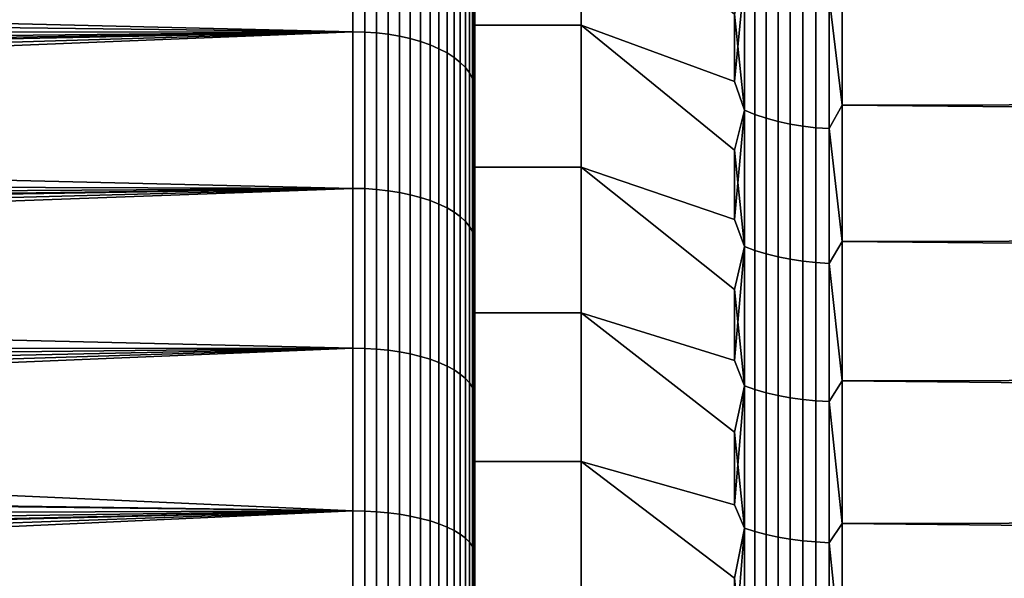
# Model space of a CAD drawing. Header units: metres. Extents: x -32 to 117, y -314 to 32.
# Tile 286 of 380: x 52.51 to 58.98, y 9.74 to 13.41. Entities that reach past the tile are written whole.
import ezdxf

# ---------------------------------------------------------------- set-up
doc = ezdxf.new("R2010")
doc.units = ezdxf.units.M
doc.layers.add('solid_24_501_064_XXX', color=7, linetype='CONTINUOUS')

msp = doc.modelspace()

# ---------------------------------------------------------------- linework, layer by layer
at = {"layer": 'solid_24_501_064_XXX'}
for points in [[(55.5, 14.279572, 30.873165), (55.5, 13.369637, 30.285915), (55.5, 16.452827, 30.340303), (55.5, 16.903345, 30.690018)], [(55.5, 14.279572, 73.126831), (55.5, 16.452881, 73.659653), (55.5, 15.995249, 73.999802), (55.5, 13.369637, 73.714081)], [(55.5, 13.369637, 30.285915), (55.5, 15.995195, 30.000162), (55.5, 16.452827, 30.340303)], [(55.5, 13.369637, 73.714081), (55.5, 15.995249, 73.999802), (55.5, 15.531077, 74.329926), (55.5, 12.436442, 74.261726)], [(55.5, 13.369637, 30.285915), (55.5, 12.436442, 29.738276), (55.5, 15.531022, 29.670036), (55.5, 15.995195, 30.000162)], [(55.5, 12.436442, 74.261726), (55.5, 15.531077, 74.329926), (55.5, 15.059878, 74.65036)], [(55.5, 12.436442, 29.738276), (55.5, 11.480012, 29.23033), (55.5, 15.059822, 29.349604), (55.5, 15.531022, 29.670036)], [(55.5, 12.436442, 74.261726), (55.5, 15.059878, 74.65036), (55.5, 14.58169, 74.961105), (55.5, 11.480012, 74.769669)], [(55.5, 11.480012, 29.23033), (55.5, 14.581632, 29.038858), (55.5, 15.059822, 29.349604)], [(55.5, 11.480012, 74.769669), (55.5, 14.58169, 74.961105), (55.5, 14.097144, 75.261757), (55.5, 10.503698, 75.236221)], [(55.5, 11.480012, 29.23033), (55.5, 10.503698, 28.763779), (55.5, 14.097085, 28.738205), (55.5, 14.581632, 29.038858)], [(30.810802, 13.311581, 76.633347), (54.700001, 13.326529, 76.625267), (54.700001, 14.332783, 76.053513), (30.65037, 13.543479, 76.506615)], [(32.840561, 13.851114, 27.665937), (32.649765, 14.11317, 27.81698), (54.700001, 14.332783, 27.946489), (54.700001, 13.326529, 27.374735)], [(54.777321, 13.324744, 76.621971), (54.777321, 14.330864, 76.050293), (54.700001, 14.332783, 76.053513), (54.700001, 13.326529, 76.625267)], [(54.777321, 14.330864, 27.949707), (54.777321, 13.324744, 27.378029), (54.700001, 13.326529, 27.374735), (54.700001, 14.332783, 27.946489)], [(54.777321, 14.330864, 76.050293), (54.777321, 13.324744, 76.621971), (54.855072, 13.319305, 76.611923), (54.855072, 14.325014, 76.040474)], [(54.777321, 13.324744, 27.378029), (54.777321, 14.330864, 27.949707), (54.855072, 14.325014, 27.959524), (54.855072, 13.319305, 27.388079)], [(54.855072, 14.325014, 76.040474), (54.855072, 13.319305, 76.611923), (54.931324, 13.310262, 76.595207), (54.931324, 14.315288, 76.024155)], [(54.855072, 13.319305, 27.388079), (54.855072, 14.325014, 27.959524), (54.931324, 14.315288, 27.975847), (54.931324, 13.310262, 27.404791)], [(54.931324, 14.315288, 76.024155), (54.931324, 13.310262, 76.595207), (55.005348, 13.297701, 76.571999), (55.005348, 14.301779, 76.00148)], [(54.931324, 13.310262, 27.404791), (54.931324, 14.315288, 27.975847), (55.005348, 14.301779, 27.998518), (55.005348, 13.297701, 27.428001)], [(55.005348, 14.301779, 76.00148), (55.005348, 13.297701, 76.571999), (55.076424, 13.281744, 76.542511), (55.076424, 14.284616, 75.972679)], [(55.005348, 13.297701, 27.428001), (55.005348, 14.301779, 27.998518), (55.076424, 14.284616, 28.027321), (55.076424, 13.281744, 27.457487)], [(55.076424, 14.284616, 75.972679), (55.076424, 13.281744, 76.542511), (55.143867, 13.262545, 76.507034), (55.143867, 14.263968, 75.938026)], [(55.076424, 13.281744, 27.457487), (55.076424, 14.284616, 28.027321), (55.143867, 14.263968, 28.061974), (55.143867, 13.262545, 27.492964)], [(55.143867, 14.263968, 75.938026), (55.143867, 13.262545, 76.507034), (55.207027, 13.240289, 76.465912), (55.207027, 14.240031, 75.897858)], [(55.143867, 13.262545, 27.492964), (55.143867, 14.263968, 28.061974), (55.207027, 14.240031, 28.102144), (55.207027, 13.240289, 27.53409)], [(55.207027, 14.240031, 75.897858), (55.207027, 13.240289, 76.465912), (55.265297, 13.215191, 76.419533), (55.265297, 14.213038, 75.852554)], [(55.207027, 13.240289, 27.53409), (55.207027, 14.240031, 28.102144), (55.265297, 14.213038, 28.147444), (55.265297, 13.215191, 27.580467)], [(56.200001, 13.369707, 30.285927), (55.5, 13.369637, 30.285915), (55.5, 14.279572, 30.873165), (56.200001, 14.279262, 30.87294)], [(56.200001, 13.369707, 73.714073), (56.200001, 14.279262, 73.12706), (55.5, 14.279572, 73.126831), (55.5, 13.369637, 73.714081)], [(57.207108, 13.44273, 31.525751), (57.207108, 12.999092, 31.241257), (56.200001, 13.369707, 30.285927), (56.200001, 14.279262, 30.87294)], [(57.207108, 12.999091, 72.758743), (57.207108, 13.44273, 72.474251), (56.200001, 14.279262, 73.12706), (56.200001, 13.369707, 73.714073)], [(55.265297, 14.213038, 75.852554), (55.265297, 13.215191, 76.419533), (55.318108, 13.187492, 76.368355), (55.318108, 14.183249, 75.802567)], [(55.265297, 13.215191, 27.580467), (55.265297, 14.213038, 28.147444), (55.318108, 14.183249, 28.197437), (55.318108, 13.187492, 27.631647)], [(55.318108, 14.183249, 75.802567), (55.318108, 13.187492, 76.368355), (55.364956, 13.157462, 76.312859), (55.364956, 14.150951, 75.74836)], [(55.318108, 13.187492, 27.631647), (55.318108, 14.183249, 28.197437), (55.364956, 14.150951, 28.25164), (55.364956, 13.157462, 27.68714)], [(55.364956, 14.150951, 75.74836), (55.364956, 13.157462, 76.312859), (55.405388, 13.125389, 76.253593), (55.405388, 14.116456, 75.690468)], [(55.364956, 13.157462, 27.68714), (55.364956, 14.150951, 28.25164), (55.405388, 14.116456, 28.30953), (55.405388, 13.125389, 27.746405)], [(55.405388, 14.116456, 75.690468), (55.405388, 13.125389, 76.253593), (55.439014, 13.091582, 76.191124), (55.439014, 14.080096, 75.629448)], [(55.405388, 13.125389, 27.746405), (55.405388, 14.116456, 28.30953), (55.439014, 14.080096, 28.370548), (55.439014, 13.091582, 27.808874)], [(55.439014, 14.080096, 75.629448), (55.439014, 13.091582, 76.191124), (55.465508, 13.056369, 76.126053), (55.465508, 14.042224, 75.565895)], [(55.439014, 13.091582, 27.808874), (55.439014, 14.080096, 28.370548), (55.465508, 14.042224, 28.434107), (55.465508, 13.056369, 27.873943)], [(55.465508, 14.042224, 75.565895), (55.465508, 13.056369, 76.126053), (55.484612, 13.020088, 76.059013), (55.484612, 14.003203, 75.500412)], [(55.465508, 13.056369, 27.873943), (55.465508, 14.042224, 28.434107), (55.484612, 14.003203, 28.499592), (55.484612, 13.020088, 27.940985)], [(55.5, 10.503698, 75.236221), (55.5, 14.097144, 75.261757), (55.5, 13.606874, 75.551918)], [(55.5, 10.503698, 28.763779), (55.5, 9.507679, 28.338799), (55.5, 13.606815, 28.448046), (55.5, 14.097085, 28.738205)], [(55.484612, 14.003203, 75.500412), (55.484612, 13.020088, 76.059013), (55.496147, 12.983089, 75.990646), (55.496147, 13.963412, 75.433632)], [(55.484612, 13.020088, 27.940985), (55.484612, 14.003203, 28.499592), (55.496147, 13.963412, 28.56637), (55.496147, 12.983089, 28.009352)], [(55.496147, 13.963412, 75.433632), (55.496147, 12.983089, 75.990646), (55.5, 13.606874, 75.551918)], [(55.496147, 13.963412, 28.56637), (55.5, 13.606815, 28.448046), (55.5, 13.110559, 28.168253)], [(55.496147, 12.983089, 28.009352), (55.496147, 13.963412, 28.56637), (55.5, 13.110559, 28.168253)], [(33.025597, 13.589952, 27.519125), (32.840561, 13.851114, 27.665937), (54.700001, 13.326529, 27.374735)], [(57.827667, 13.553491, 72.05304), (57.914215, 12.843666, 72.51049), (57.914215, 13.714181, 71.938934)], [(57.827667, 13.553491, 31.946959), (57.914215, 13.714181, 32.061062), (57.914215, 12.843666, 31.48951)], [(62.30183, 13.723576, 32.067528), (62.30183, 12.852636, 31.495129), (57.914215, 12.843666, 31.48951), (57.914215, 13.714181, 32.061062)], [(62.30183, 12.802168, 72.536415), (62.30183, 13.67451, 71.966164), (57.914215, 13.714181, 71.938934), (57.914215, 12.843666, 72.51049)], [(57.271427, 12.810901, 31.193775), (57.207108, 13.44273, 31.525751), (57.271427, 13.682399, 31.756231)], [(57.271427, 13.682399, 72.243767), (57.207108, 13.44273, 72.474251), (57.207108, 12.999091, 72.758743)], [(57.271427, 13.682399, 72.243767), (57.207108, 12.999091, 72.758743), (57.271427, 12.810901, 72.806229)], [(57.271427, 13.682399, 72.243767), (57.271427, 12.810901, 72.806229), (57.34071, 12.78303, 72.760963), (57.34071, 13.652632, 72.19973)], [(57.271427, 12.810901, 31.193775), (57.271427, 13.682399, 31.756231), (57.34071, 13.652632, 31.800274), (57.34071, 12.78303, 31.23904)], [(57.34071, 13.652632, 72.19973), (57.34071, 12.78303, 72.760963), (57.414364, 12.758434, 72.721016), (57.414364, 13.626364, 72.160858)], [(57.34071, 12.78303, 31.23904), (57.34071, 13.652632, 31.800274), (57.414364, 13.626364, 31.83914), (57.414364, 12.758434, 31.278986)], [(33.43515, 12.98935, 27.195227), (33.025597, 13.589952, 27.519125), (54.700001, 13.326529, 27.374735)], [(55.496147, 12.983089, 75.990646), (55.5, 13.11062, 75.831711), (55.5, 13.606874, 75.551918)], [(55.5, 10.503698, 75.236221), (55.5, 13.606874, 75.551918), (55.5, 13.11062, 75.831711), (55.5, 9.507679, 75.661201)], [(55.5, 9.507679, 28.338799), (55.5, 13.110559, 28.168253), (55.5, 13.606815, 28.448046)], [(57.414364, 13.626364, 72.160858), (57.414364, 12.758434, 72.721016), (57.491833, 12.737302, 72.686691), (57.491833, 13.603793, 72.127464)], [(57.414364, 12.758434, 31.278986), (57.414364, 13.626364, 31.83914), (57.491833, 13.603793, 31.872534), (57.491833, 12.737302, 31.313307)], [(57.491833, 13.603793, 72.127464), (57.491833, 12.737302, 72.686691), (57.572521, 12.719793, 72.658257), (57.572521, 13.585093, 72.0998)], [(57.491833, 12.737302, 31.313307), (57.491833, 13.603793, 31.872534), (57.572521, 13.585093, 31.9002), (57.572521, 12.719793, 31.341743)], [(57.572521, 13.585093, 72.0998), (57.572521, 12.719793, 72.658257), (57.655815, 12.706042, 72.635925), (57.655815, 13.570407, 72.078072)], [(57.572521, 12.719793, 31.341743), (57.572521, 13.585093, 31.9002), (57.655815, 13.570407, 31.921928), (57.655815, 12.706042, 31.364077)], [(57.655815, 13.570407, 72.078072), (57.655815, 12.706042, 72.635925), (57.741081, 12.696154, 72.619865), (57.741081, 13.559846, 72.062447)], [(57.655815, 12.706042, 31.364077), (57.655815, 13.570407, 31.921928), (57.741081, 13.559846, 31.937555), (57.741081, 12.696154, 31.380135)], [(57.741081, 13.559846, 72.062447), (57.741081, 12.696154, 72.619865), (57.827667, 12.690204, 72.610199), (57.827667, 13.553491, 72.05304)], [(57.741081, 12.696154, 31.380135), (57.741081, 13.559846, 31.937555), (57.827667, 13.553491, 31.946959), (57.827667, 12.690204, 31.389799)], [(57.827667, 13.553491, 72.05304), (57.827667, 12.690204, 72.610199), (57.914215, 12.843666, 72.51049)], [(57.827667, 12.690204, 31.389799), (57.827667, 13.553491, 31.946959), (57.914215, 12.843666, 31.48951)], [(57.271427, 12.810901, 31.193775), (57.207108, 12.999092, 31.241257), (57.207108, 13.44273, 31.525751)], [(30.810802, 13.311581, 76.633347), (30.967524, 13.079878, 76.757156), (54.700001, 13.326529, 76.625267)], [(30.967524, 13.079878, 76.757156), (31.120657, 12.848368, 76.87809), (54.700001, 13.326529, 76.625267)], [(31.120657, 12.848368, 76.87809), (31.270332, 12.617043, 76.996208), (54.700001, 13.326529, 76.625267)], [(31.270332, 12.617043, 76.996208), (31.416674, 12.385896, 77.111542), (54.700001, 13.326529, 76.625267)], [(31.559694, 12.154969, 77.224129), (54.700001, 12.297505, 77.154945), (54.700001, 13.326529, 76.625267), (31.416674, 12.385896, 77.111542)], [(33.558598, 12.801627, 27.097824), (33.43515, 12.98935, 27.195227), (54.700001, 13.326529, 27.374735), (54.700001, 12.297505, 26.845053)], [(54.777321, 12.295859, 77.151581), (54.777321, 13.324744, 76.621971), (54.700001, 13.326529, 76.625267), (54.700001, 12.297505, 77.154945)], [(54.777321, 13.324744, 27.378029), (54.777321, 12.295859, 26.848417), (54.700001, 12.297505, 26.845053), (54.700001, 13.326529, 27.374735)], [(54.777321, 13.324744, 76.621971), (54.777321, 12.295859, 77.151581), (54.855072, 12.29084, 77.141319), (54.855072, 13.319305, 76.611923)], [(54.777321, 12.295859, 26.848417), (54.777321, 13.324744, 27.378029), (54.855072, 13.319305, 27.388079), (54.855072, 12.29084, 26.858685)], [(56.200001, 12.436121, 29.738085), (55.5, 12.436442, 29.738276), (55.5, 13.369637, 30.285915), (56.200001, 13.369707, 30.285927)], [(56.200001, 12.436121, 74.261917), (56.200001, 13.369707, 73.714073), (55.5, 13.369637, 73.714081), (55.5, 12.436442, 74.261726)], [(57.207108, 12.549436, 30.966373), (57.207108, 12.093969, 30.701227), (56.200001, 12.436121, 29.738085), (56.200001, 13.369707, 30.285927)], [(57.271427, 12.810901, 31.193775), (57.207108, 12.549436, 30.966373), (56.200001, 13.369707, 30.285927), (57.207108, 12.999092, 31.241257)], [(57.207108, 12.093969, 73.298775), (57.207108, 12.549436, 73.03363), (56.200001, 13.369707, 73.714073), (56.200001, 12.436121, 74.261917)], [(57.271427, 12.810901, 72.806229), (57.207108, 12.999091, 72.758743), (56.200001, 13.369707, 73.714073), (57.207108, 12.549436, 73.03363)], [(54.855072, 13.319305, 76.611923), (54.855072, 12.29084, 77.141319), (54.931324, 12.282495, 77.124245), (54.931324, 13.310262, 76.595207)], [(54.855072, 12.29084, 26.858685), (54.855072, 13.319305, 27.388079), (54.931324, 13.310262, 27.404791), (54.931324, 12.282495, 26.875755)], [(54.931324, 13.310262, 76.595207), (54.931324, 12.282495, 77.124245), (55.005348, 12.270904, 77.100533), (55.005348, 13.297701, 76.571999)], [(54.931324, 12.282495, 26.875755), (54.931324, 13.310262, 27.404791), (55.005348, 13.297701, 27.428001), (55.005348, 12.270904, 26.899466)], [(55.005348, 13.297701, 76.571999), (55.005348, 12.270904, 77.100533), (55.076424, 12.256179, 77.070412), (55.076424, 13.281744, 76.542511)], [(55.005348, 12.270904, 26.899466), (55.005348, 13.297701, 27.428001), (55.076424, 13.281744, 27.457487), (55.076424, 12.256179, 26.929585)], [(55.076424, 13.281744, 76.542511), (55.076424, 12.256179, 77.070412), (55.143867, 12.238462, 77.034172), (55.143867, 13.262545, 76.507034)], [(55.076424, 12.256179, 26.929585), (55.076424, 13.281744, 27.457487), (55.143867, 13.262545, 27.492964), (55.143867, 12.238462, 26.965824)], [(55.143867, 13.262545, 76.507034), (55.143867, 12.238462, 77.034172), (55.207027, 12.217925, 76.992165), (55.207027, 13.240289, 76.465912)], [(55.143867, 12.238462, 26.965824), (55.143867, 13.262545, 27.492964), (55.207027, 13.240289, 27.53409), (55.207027, 12.217925, 27.007835)], [(55.207027, 13.240289, 76.465912), (55.207027, 12.217925, 76.992165), (55.265297, 12.194765, 76.944794), (55.265297, 13.215191, 76.419533)], [(55.207027, 12.217925, 27.007835), (55.207027, 13.240289, 27.53409), (55.265297, 13.215191, 27.580467), (55.265297, 12.194765, 27.05521)], [(55.265297, 13.215191, 76.419533), (55.265297, 12.194765, 76.944794), (55.318108, 12.169206, 76.892509), (55.318108, 13.187492, 76.368355)], [(55.265297, 12.194765, 27.05521), (55.265297, 13.215191, 27.580467), (55.318108, 13.187492, 27.631647), (55.318108, 12.169206, 27.107492)], [(55.318108, 13.187492, 76.368355), (55.318108, 12.169206, 76.892509), (55.364956, 12.141494, 76.835823), (55.364956, 13.157462, 76.312859)], [(55.318108, 12.169206, 27.107492), (55.318108, 13.187492, 27.631647), (55.364956, 13.157462, 27.68714), (55.364956, 12.141494, 27.164177)], [(55.364956, 13.157462, 76.312859), (55.364956, 12.141494, 76.835823), (55.405388, 12.111897, 76.775284), (55.405388, 13.125389, 76.253593)], [(55.364956, 12.141494, 27.164177), (55.364956, 13.157462, 27.68714), (55.405388, 13.125389, 27.746405), (55.405388, 12.111897, 27.224718)], [(55.405388, 13.125389, 76.253593), (55.405388, 12.111897, 76.775284), (55.439014, 12.080702, 76.711472), (55.439014, 13.091582, 76.191124)], [(55.405388, 12.111897, 27.224718), (55.405388, 13.125389, 27.746405), (55.439014, 13.091582, 27.808874), (55.439014, 12.080702, 27.28853)], [(55.439014, 13.091582, 76.191124), (55.439014, 12.080702, 76.711472), (55.465508, 12.048207, 76.645004), (55.465508, 13.056369, 76.126053)], [(55.439014, 12.080702, 27.28853), (55.439014, 13.091582, 27.808874), (55.465508, 13.056369, 27.873943), (55.465508, 12.048207, 27.355)], [(55.496147, 12.983089, 75.990646), (55.5, 12.608136, 76.101303), (55.5, 13.11062, 75.831711)], [(55.496147, 12.983089, 28.009352), (55.5, 13.110559, 28.168253), (55.5, 12.608076, 27.898663)], [(55.5, 9.507679, 75.661201), (55.5, 13.11062, 75.831711), (55.5, 12.608136, 76.101303), (55.5, 8.495264, 76.043297)], [(55.5, 9.507679, 28.338799), (55.5, 8.495264, 27.956701), (55.5, 12.608076, 27.898663), (55.5, 13.110559, 28.168253)], [(55.465508, 13.056369, 76.126053), (55.465508, 12.048207, 76.645004), (55.484612, 12.014728, 76.576515), (55.484612, 13.020088, 76.059013)], [(55.465508, 12.048207, 27.355), (55.465508, 13.056369, 27.873943), (55.484612, 13.020088, 27.940985), (55.484612, 12.014728, 27.423483)], [(55.484612, 13.020088, 76.059013), (55.484612, 12.014728, 76.576515), (55.496147, 11.980586, 76.506683), (55.496147, 12.983089, 75.990646)], [(55.484612, 12.014728, 27.423483), (55.484612, 13.020088, 27.940985), (55.496147, 12.983089, 28.009352), (55.496147, 11.980586, 27.493319)], [(55.496147, 12.983089, 75.990646), (55.496147, 11.980586, 76.506683), (55.5, 12.608136, 76.101303)], [(55.496147, 12.983089, 28.009352), (55.5, 12.608076, 27.898663), (55.5, 12.100028, 27.639622)], [(55.496147, 11.980586, 27.493319), (55.496147, 12.983089, 28.009352), (55.5, 12.100028, 27.639622)], [(57.271427, 11.916317, 30.668812), (57.207108, 12.549436, 30.966373), (57.271427, 12.810901, 31.193775)], [(57.271427, 12.810901, 72.806229), (57.207108, 12.549436, 73.03363), (57.207108, 12.093969, 73.298775)], [(57.271427, 12.810901, 72.806229), (57.207108, 12.093969, 73.298775), (57.271427, 11.916317, 73.331184)], [(57.271427, 12.810901, 72.806229), (57.271427, 11.916317, 73.331184), (57.34071, 11.890392, 73.284782), (57.34071, 12.78303, 72.760963)], [(57.271427, 11.916317, 30.668812), (57.271427, 12.810901, 31.193775), (57.34071, 12.78303, 31.23904), (57.34071, 11.890392, 30.715219)], [(57.827667, 12.690204, 72.610199), (57.914215, 11.949368, 73.044067), (57.914215, 12.843666, 72.51049)], [(57.827667, 12.690204, 31.389799), (57.914215, 12.843666, 31.48951), (57.914215, 11.949368, 30.955936)], [(62.30183, 12.852636, 31.495129), (62.30183, 11.957859, 30.96076), (57.914215, 11.949368, 30.955936), (57.914215, 12.843666, 31.48951)], [(62.30183, 11.906081, 73.068581), (62.30183, 12.802168, 72.536415), (57.914215, 12.843666, 72.51049), (57.914215, 11.949368, 73.044067)], [(33.836933, 12.365756, 26.878534), (33.558598, 12.801627, 27.097824), (54.700001, 12.297505, 26.845053)], [(57.34071, 12.78303, 72.760963), (57.34071, 11.890392, 73.284782), (57.414364, 11.867514, 73.243828), (57.414364, 12.758434, 72.721016)], [(57.34071, 11.890392, 30.715219), (57.34071, 12.78303, 31.23904), (57.414364, 12.758434, 31.278986), (57.414364, 11.867514, 30.756172)], [(57.414364, 12.758434, 72.721016), (57.414364, 11.867514, 73.243828), (57.491833, 11.847857, 73.208641), (57.491833, 12.737302, 72.686691)], [(57.414364, 11.867514, 30.756172), (57.414364, 12.758434, 31.278986), (57.491833, 12.737302, 31.313307), (57.491833, 11.847857, 30.791361)], [(57.491833, 12.737302, 72.686691), (57.491833, 11.847857, 73.208641), (57.572521, 11.831571, 73.179489), (57.572521, 12.719793, 72.658257)], [(57.491833, 11.847857, 30.791361), (57.491833, 12.737302, 31.313307), (57.572521, 12.719793, 31.341743), (57.572521, 11.831571, 30.820513)], [(57.572521, 12.719793, 72.658257), (57.572521, 11.831571, 73.179489), (57.655815, 11.81878, 73.156593), (57.655815, 12.706042, 72.635925)], [(57.572521, 11.831571, 30.820513), (57.572521, 12.719793, 31.341743), (57.655815, 12.706042, 31.364077), (57.655815, 11.81878, 30.84341)], [(57.655815, 12.706042, 72.635925), (57.655815, 11.81878, 73.156593), (57.741081, 11.809583, 73.140129), (57.741081, 12.696154, 72.619865)], [(57.655815, 11.81878, 30.84341), (57.655815, 12.706042, 31.364077), (57.741081, 12.696154, 31.380135), (57.741081, 11.809583, 30.859875)], [(57.741081, 12.696154, 72.619865), (57.741081, 11.809583, 73.140129), (57.827667, 11.804048, 73.130219), (57.827667, 12.690204, 72.610199)], [(57.741081, 11.809583, 30.859875), (57.741081, 12.696154, 31.380135), (57.827667, 12.690204, 31.389799), (57.827667, 11.804048, 30.869783)], [(57.827667, 12.690204, 72.610199), (57.827667, 11.804048, 73.130219), (57.914215, 11.949368, 73.044067)], [(57.827667, 11.804048, 30.869783), (57.827667, 12.690204, 31.389799), (57.914215, 11.949368, 30.955936)], [(55.496147, 11.980586, 76.506683), (55.5, 12.100089, 76.360352), (55.5, 12.608136, 76.101303)], [(55.5, 8.495264, 76.043297), (55.5, 12.608136, 76.101303), (55.5, 12.100089, 76.360352)], [(55.5, 8.495264, 27.956701), (55.5, 7.466848, 27.617741), (55.5, 12.100028, 27.639622), (55.5, 12.608076, 27.898663)], [(57.271427, 11.916317, 30.668812), (57.207108, 12.093969, 30.701227), (57.207108, 12.549436, 30.966373)], [(56.200001, 12.436121, 29.738085), (56.200001, 11.480211, 29.230398), (55.5, 11.480012, 29.23033), (55.5, 12.436442, 29.738276)], [(56.200001, 11.480211, 74.7696), (56.200001, 12.436121, 74.261917), (55.5, 12.436442, 74.261726), (55.5, 11.480012, 74.769669)], [(57.207108, 11.632904, 30.445944), (57.207108, 11.166453, 30.20064), (56.200001, 11.480211, 29.230398), (56.200001, 12.436121, 29.738085)], [(57.271427, 11.916317, 30.668812), (57.207108, 11.632904, 30.445944), (56.200001, 12.436121, 29.738085), (57.207108, 12.093969, 30.701227)], [(57.207108, 11.166452, 73.799362), (57.207108, 11.632904, 73.554054), (56.200001, 12.436121, 74.261917), (56.200001, 11.480211, 74.7696)], [(57.271427, 11.916317, 73.331184), (57.207108, 12.093969, 73.298775), (56.200001, 12.436121, 74.261917), (57.207108, 11.632904, 73.554054)], [(34.05233, 12.015355, 26.709068), (33.836933, 12.365756, 26.878534), (54.700001, 12.297505, 26.845053)], [(31.559694, 12.154969, 77.224129), (31.699015, 11.92447, 77.333908), (54.700001, 12.297505, 77.154945)], [(31.699015, 11.92447, 77.333908), (31.834702, 11.694394, 77.440933), (54.700001, 12.297505, 77.154945)], [(31.834702, 11.694394, 77.440933), (31.966892, 11.464705, 77.545265), (54.700001, 12.297505, 77.154945)], [(32.095718, 11.235367, 77.646957), (54.700001, 11.247473, 77.641655), (54.700001, 12.297505, 77.154945), (31.966892, 11.464705, 77.545265)], [(34.222748, 11.729162, 26.575075), (34.05233, 12.015355, 26.709068), (54.700001, 12.297505, 26.845053), (54.700001, 11.247473, 26.358347)], [(54.777321, 11.245968, 77.638222), (54.777321, 12.295859, 77.151581), (54.700001, 12.297505, 77.154945), (54.700001, 11.247473, 77.641655)], [(54.777321, 12.295859, 26.848417), (54.777321, 11.245968, 26.361776), (54.700001, 11.247473, 26.358347), (54.700001, 12.297505, 26.845053)], [(54.777321, 12.295859, 77.151581), (54.777321, 11.245968, 77.638222), (54.855072, 11.241377, 77.627754), (54.855072, 12.29084, 77.141319)], [(54.777321, 11.245968, 26.361776), (54.777321, 12.295859, 26.848417), (54.855072, 12.29084, 26.858685), (54.855072, 11.241377, 26.372242)], [(54.855072, 12.29084, 77.141319), (54.855072, 11.241377, 77.627754), (54.931324, 11.233744, 77.610359), (54.931324, 12.282495, 77.124245)], [(54.855072, 11.241377, 26.372242), (54.855072, 12.29084, 26.858685), (54.931324, 12.282495, 26.875755), (54.931324, 11.233744, 26.389643)], [(54.931324, 12.282495, 77.124245), (54.931324, 11.233744, 77.610359), (55.005348, 11.223143, 77.586189), (55.005348, 12.270904, 77.100533)], [(54.931324, 11.233744, 26.389643), (54.931324, 12.282495, 26.875755), (55.005348, 12.270904, 26.899466), (55.005348, 11.223143, 26.413813)], [(55.005348, 12.270904, 77.100533), (55.005348, 11.223143, 77.586189), (55.076424, 11.209675, 77.555489), (55.076424, 12.256179, 77.070412)], [(55.005348, 11.223143, 26.413813), (55.005348, 12.270904, 26.899466), (55.076424, 12.256179, 26.929585), (55.076424, 11.209675, 26.444515)], [(55.076424, 12.256179, 77.070412), (55.076424, 11.209675, 77.555489), (55.143867, 11.193471, 77.518547), (55.143867, 12.238462, 77.034172)], [(55.076424, 11.209675, 26.444515), (55.076424, 12.256179, 26.929585), (55.143867, 12.238462, 26.965824), (55.143867, 11.193471, 26.481457)], [(55.143867, 12.238462, 77.034172), (55.143867, 11.193471, 77.518547), (55.207027, 11.174687, 77.475723), (55.207027, 12.217925, 76.992165)], [(55.143867, 11.193471, 26.481457), (55.143867, 12.238462, 26.965824), (55.207027, 12.217925, 27.007835), (55.207027, 11.174687, 26.524279)], [(55.207027, 12.217925, 76.992165), (55.207027, 11.174687, 77.475723), (55.265297, 11.153505, 77.427429), (55.265297, 12.194765, 76.944794)], [(55.207027, 11.174687, 26.524279), (55.207027, 12.217925, 27.007835), (55.265297, 12.194765, 27.05521), (55.265297, 11.153505, 26.572571)], [(55.265297, 12.194765, 76.944794), (55.265297, 11.153505, 77.427429), (55.318108, 11.130128, 77.374138), (55.318108, 12.169206, 76.892509)], [(55.265297, 11.153505, 26.572571), (55.265297, 12.194765, 27.05521), (55.318108, 12.169206, 27.107492), (55.318108, 11.130128, 26.625864)], [(55.318108, 12.169206, 76.892509), (55.318108, 11.130128, 77.374138), (55.364956, 11.104783, 77.316353), (55.364956, 12.141494, 76.835823)], [(55.318108, 11.130128, 26.625864), (55.318108, 12.169206, 27.107492), (55.364956, 12.141494, 27.164177), (55.364956, 11.104783, 26.683645)], [(55.364956, 12.141494, 76.835823), (55.364956, 11.104783, 77.316353), (55.405388, 11.077713, 77.254639), (55.405388, 12.111897, 76.775284)], [(55.364956, 11.104783, 26.683645), (55.364956, 12.141494, 27.164177), (55.405388, 12.111897, 27.224718), (55.405388, 11.077713, 26.745358)], [(55.405388, 12.111897, 76.775284), (55.405388, 11.077713, 77.254639), (55.439014, 11.049181, 77.189598), (55.439014, 12.080702, 76.711472)], [(55.405388, 11.077713, 26.745358), (55.405388, 12.111897, 27.224718), (55.439014, 12.080702, 27.28853), (55.439014, 11.049181, 26.810406)], [(55.496147, 11.980586, 76.506683), (55.5, 11.587142, 76.608498), (55.5, 12.100089, 76.360352)], [(55.496147, 11.980586, 27.493319), (55.5, 12.100028, 27.639622), (55.5, 11.587082, 27.391476)], [(55.5, 8.495264, 76.043297), (55.5, 12.100089, 76.360352), (55.5, 11.587142, 76.608498), (55.5, 7.466848, 76.382256)], [(55.5, 7.466848, 27.617741), (55.5, 11.587082, 27.391476), (55.5, 12.100028, 27.639622)], [(55.439014, 12.080702, 76.711472), (55.439014, 11.049181, 77.189598), (55.465508, 11.019461, 77.121841), (55.465508, 12.048207, 76.645004)], [(55.439014, 11.049181, 26.810406), (55.439014, 12.080702, 27.28853), (55.465508, 12.048207, 27.355), (55.465508, 11.019461, 26.87816)], [(55.465508, 12.048207, 76.645004), (55.465508, 11.019461, 77.121841), (55.484612, 10.98884, 77.052032), (55.484612, 12.014728, 76.576515)], [(55.465508, 11.019461, 26.87816), (55.465508, 12.048207, 27.355), (55.484612, 12.014728, 27.423483), (55.484612, 10.98884, 26.947968)], [(55.484612, 12.014728, 76.576515), (55.484612, 10.98884, 77.052032), (55.496147, 10.957614, 76.980843), (55.496147, 11.980586, 76.506683)], [(55.484612, 10.98884, 26.947968), (55.484612, 12.014728, 27.423483), (55.496147, 11.980586, 27.493319), (55.496147, 10.957614, 27.019156)], [(55.496147, 11.980586, 76.506683), (55.496147, 10.957614, 76.980843), (55.5, 11.587142, 76.608498)], [(55.496147, 11.980586, 27.493319), (55.5, 11.587082, 27.391476), (55.5, 11.069248, 27.154257)], [(55.496147, 10.957614, 27.019156), (55.496147, 11.980586, 27.493319), (55.5, 11.069248, 27.154257)], [(57.271427, 11.000258, 30.182289), (57.207108, 11.632904, 30.445944), (57.271427, 11.916317, 30.668812)], [(57.271427, 11.916317, 73.331184), (57.207108, 11.632904, 73.554054), (57.207108, 11.166452, 73.799362)], [(57.271427, 11.916317, 73.331184), (57.207108, 11.166452, 73.799362), (57.271427, 11.000258, 73.817711)], [(57.271427, 11.916317, 73.331184), (57.271427, 11.000258, 73.817711), (57.34071, 10.976327, 73.770248), (57.34071, 11.890392, 73.284782)], [(57.271427, 11.000258, 30.182289), (57.271427, 11.916317, 30.668812), (57.34071, 11.890392, 30.715219), (57.34071, 10.976327, 30.229755)], [(57.827667, 11.804048, 73.130219), (57.914215, 11.032941, 73.538666), (57.914215, 11.949368, 73.044067)], [(57.827667, 11.804048, 30.869783), (57.914215, 11.949368, 30.955936), (57.914215, 11.032941, 30.461332)], [(62.30183, 11.957859, 30.96076), (62.30183, 11.040908, 30.465416), (57.914215, 11.032941, 30.461332), (57.914215, 11.949368, 30.955936)], [(62.30183, 10.987915, 73.561676), (62.30183, 11.906081, 73.068581), (57.914215, 11.949368, 73.044067), (57.914215, 11.032941, 73.538666)], [(57.34071, 11.890392, 73.284782), (57.34071, 10.976327, 73.770248), (57.414364, 10.955207, 73.728355), (57.414364, 11.867514, 73.243828)], [(57.34071, 10.976327, 30.229755), (57.34071, 11.890392, 30.715219), (57.414364, 11.867514, 30.756172), (57.414364, 10.955207, 30.271643)], [(57.414364, 11.867514, 73.243828), (57.414364, 10.955207, 73.728355), (57.491833, 10.937061, 73.692368), (57.491833, 11.847857, 73.208641)], [(57.414364, 10.955207, 30.271643), (57.414364, 11.867514, 30.756172), (57.491833, 11.847857, 30.791361), (57.491833, 10.937061, 30.307632)], [(57.491833, 11.847857, 73.208641), (57.491833, 10.937061, 73.692368), (57.572521, 10.922028, 73.662552), (57.572521, 11.831571, 73.179489)], [(57.491833, 10.937061, 30.307632), (57.491833, 11.847857, 30.791361), (57.572521, 11.831571, 30.820513), (57.572521, 10.922028, 30.33745)], [(57.572521, 11.831571, 73.179489), (57.572521, 10.922028, 73.662552), (57.655815, 10.91022, 73.63913), (57.655815, 11.81878, 73.156593)], [(57.572521, 10.922028, 30.33745), (57.572521, 11.831571, 30.820513), (57.655815, 11.81878, 30.84341), (57.655815, 10.91022, 30.360868)], [(57.655815, 11.81878, 73.156593), (57.655815, 10.91022, 73.63913), (57.741081, 10.90173, 73.622292), (57.741081, 11.809583, 73.140129)], [(57.655815, 10.91022, 30.360868), (57.655815, 11.81878, 30.84341), (57.741081, 11.809583, 30.859875), (57.741081, 10.90173, 30.37771)], [(57.741081, 11.809583, 73.140129), (57.741081, 10.90173, 73.622292), (57.827667, 10.89662, 73.61216), (57.827667, 11.804048, 73.130219)], [(57.741081, 10.90173, 30.37771), (57.741081, 11.809583, 30.859875), (57.827667, 11.804048, 30.869783), (57.827667, 10.89662, 30.387844)], [(57.827667, 11.804048, 73.130219), (57.827667, 10.89662, 73.61216), (57.914215, 11.032941, 73.538666)], [(57.827667, 10.89662, 30.387844), (57.827667, 11.804048, 30.869783), (57.914215, 11.032941, 30.461332)], [(34.506092, 11.232981, 26.351995), (34.222748, 11.729162, 26.575075), (54.700001, 11.247473, 26.358347)], [(55.496147, 10.957614, 76.980843), (55.5, 11.069309, 76.845718), (55.5, 11.587142, 76.608498)], [(55.5, 7.466848, 76.382256), (55.5, 11.587142, 76.608498), (55.5, 11.069309, 76.845718), (55.5, 6.425611, 76.677139)], [(55.5, 7.466848, 27.617741), (55.5, 6.425611, 27.322857), (55.5, 11.069248, 27.154257), (55.5, 11.587082, 27.391476)], [(57.271427, 11.000258, 30.182289), (57.207108, 11.166453, 30.20064), (57.207108, 11.632904, 30.445944)], [(56.200001, 11.480211, 29.230398), (56.200001, 10.503589, 28.763721), (55.5, 10.503698, 28.763779), (55.5, 11.480012, 29.23033)], [(56.200001, 10.503589, 75.236275), (56.200001, 11.480211, 74.7696), (55.5, 11.480012, 74.769669), (55.5, 10.503698, 75.236221)], [(57.207108, 10.694831, 29.965427), (57.207108, 10.218257, 29.740417), (56.200001, 10.503589, 28.763721), (56.200001, 11.480211, 29.230398)], [(57.271427, 11.000258, 30.182289), (57.207108, 10.694831, 29.965427), (56.200001, 11.480211, 29.230398), (57.207108, 11.166453, 30.20064)], [(57.207108, 10.218256, 74.259583), (57.207108, 10.694831, 74.034576), (56.200001, 11.480211, 74.7696), (56.200001, 10.503589, 75.236275)], [(57.271427, 11.000258, 73.817711), (57.207108, 11.166452, 73.799362), (56.200001, 11.480211, 74.7696), (57.207108, 10.694831, 74.034576)], [(32.095718, 11.235367, 77.646957), (32.221317, 11.006339, 77.746078), (54.700001, 11.247473, 77.641655)], [(32.221317, 11.006339, 77.746078), (32.343819, 10.777582, 77.842674), (54.700001, 11.247473, 77.641655)], [(32.343819, 10.777582, 77.842674), (32.463356, 10.549052, 77.936798), (54.700001, 11.247473, 77.641655)], [(32.463356, 10.549052, 77.936798), (32.579929, 10.320786, 78.028473), (54.700001, 11.247473, 77.641655)], [(32.69318, 10.093024, 78.117638), (54.700001, 10.178224, 78.084549), (54.700001, 11.247473, 77.641655), (32.579929, 10.320786, 78.028473)], [(34.590714, 11.07947, 26.285309), (34.506092, 11.232981, 26.351995), (54.700001, 11.247473, 26.358347), (54.700001, 10.178224, 25.915449)], [(54.777321, 10.176862, 78.081062), (54.777321, 11.245968, 77.638222), (54.700001, 11.247473, 77.641655), (54.700001, 10.178224, 78.084549)], [(54.777321, 11.245968, 26.361776), (54.777321, 10.176862, 25.918938), (54.700001, 10.178224, 25.915449), (54.700001, 11.247473, 26.358347)], [(54.777321, 11.245968, 77.638222), (54.777321, 10.176862, 78.081062), (54.855072, 10.172708, 78.070412), (54.855072, 11.241377, 77.627754)], [(54.777321, 10.176862, 25.918938), (54.777321, 11.245968, 26.361776), (54.855072, 11.241377, 26.372242), (54.855072, 10.172708, 25.929585)], [(54.855072, 11.241377, 77.627754), (54.855072, 10.172708, 78.070412), (54.931324, 10.1658, 78.052711), (54.931324, 11.233744, 77.610359)], [(54.855072, 10.172708, 25.929585), (54.855072, 11.241377, 26.372242), (54.931324, 11.233744, 26.389643), (54.931324, 10.1658, 25.947287)], [(54.931324, 11.233744, 77.610359), (54.931324, 10.1658, 78.052711), (55.005348, 10.156207, 78.02813), (55.005348, 11.223143, 77.586189)], [(54.931324, 10.1658, 25.947287), (54.931324, 11.233744, 26.389643), (55.005348, 11.223143, 26.413813), (55.005348, 10.156207, 25.971872)], [(55.005348, 11.223143, 77.586189), (55.005348, 10.156207, 78.02813), (55.076424, 10.144019, 77.996895), (55.076424, 11.209675, 77.555489)], [(55.005348, 10.156207, 25.971872), (55.005348, 11.223143, 26.413813), (55.076424, 11.209675, 26.444515), (55.076424, 10.144019, 26.003105)], [(55.076424, 11.209675, 77.555489), (55.076424, 10.144019, 77.996895), (55.143867, 10.129356, 77.959312), (55.143867, 11.193471, 77.518547)], [(55.076424, 10.144019, 26.003105), (55.076424, 11.209675, 26.444515), (55.143867, 11.193471, 26.481457), (55.143867, 10.129356, 26.040686)], [(55.143867, 11.193471, 77.518547), (55.143867, 10.129356, 77.959312), (55.207027, 10.112358, 77.915756), (55.207027, 11.174687, 77.475723)], [(55.143867, 10.129356, 26.040686), (55.143867, 11.193471, 26.481457), (55.207027, 11.174687, 26.524279), (55.207027, 10.112358, 26.084248)], [(55.207027, 11.174687, 77.475723), (55.207027, 10.112358, 77.915756), (55.265297, 10.093189, 77.866631), (55.265297, 11.153505, 77.427429)], [(55.207027, 10.112358, 26.084248), (55.207027, 11.174687, 26.524279), (55.265297, 11.153505, 26.572571), (55.265297, 10.093189, 26.133373)], [(55.265297, 11.153505, 77.427429), (55.265297, 10.093189, 77.866631), (55.318108, 10.072035, 77.812416), (55.318108, 11.130128, 77.374138)], [(55.265297, 10.093189, 26.133373), (55.265297, 11.153505, 26.572571), (55.318108, 11.130128, 26.625864), (55.318108, 10.072035, 26.187588)], [(55.318108, 11.130128, 77.374138), (55.318108, 10.072035, 77.812416), (55.364956, 10.049099, 77.753632), (55.364956, 11.104783, 77.316353)], [(55.318108, 10.072035, 26.187588), (55.318108, 11.130128, 26.625864), (55.364956, 11.104783, 26.683645), (55.364956, 10.049099, 26.246367)], [(34.920712, 10.455445, 26.025326), (34.590714, 11.07947, 26.285309), (54.700001, 10.178224, 25.915449)], [(55.364956, 11.104783, 77.316353), (55.364956, 10.049099, 77.753632), (55.405388, 10.024603, 77.690857), (55.405388, 11.077713, 77.254639)], [(55.364956, 10.049099, 26.246367), (55.364956, 11.104783, 26.683645), (55.405388, 11.077713, 26.745358), (55.405388, 10.024603, 26.309145)], [(55.405388, 11.077713, 77.254639), (55.405388, 10.024603, 77.690857), (55.439014, 9.998783, 77.624687), (55.439014, 11.049181, 77.189598)], [(55.405388, 10.024603, 26.309145), (55.405388, 11.077713, 26.745358), (55.439014, 11.049181, 26.810406), (55.439014, 9.998783, 26.375317)], [(55.496147, 10.957614, 76.980843), (55.5, 10.54607, 77.072266), (55.5, 11.069309, 76.845718)], [(55.496147, 10.957614, 27.019156), (55.5, 11.069248, 27.154257), (55.5, 10.546008, 26.92771)], [(55.5, 6.425611, 76.677139), (55.5, 11.069309, 76.845718), (55.5, 10.54607, 77.072266), (55.5, 5.372223, 76.927643)], [(55.5, 6.425611, 27.322857), (55.5, 5.372223, 27.072353), (55.5, 10.546008, 26.92771), (55.5, 11.069248, 27.154257)], [(55.439014, 11.049181, 77.189598), (55.439014, 9.998783, 77.624687), (55.465508, 9.971889, 77.555756), (55.465508, 11.019461, 77.121841)], [(55.439014, 9.998783, 26.375317), (55.439014, 11.049181, 26.810406), (55.465508, 11.019461, 26.87816), (55.465508, 9.971889, 26.444241)], [(55.465508, 11.019461, 77.121841), (55.465508, 9.971889, 77.555756), (55.484612, 9.944179, 77.484741), (55.484612, 10.98884, 77.052032)], [(55.465508, 9.971889, 26.444241), (55.465508, 11.019461, 26.87816), (55.484612, 10.98884, 26.947968), (55.484612, 9.944179, 26.515255)], [(57.271427, 10.064377, 29.735083), (57.207108, 10.694831, 29.965427), (57.271427, 11.000258, 30.182289)], [(57.271427, 11.000258, 73.817711), (57.207108, 10.694831, 74.034576), (57.207108, 10.218256, 74.259583)], [(57.271427, 11.000258, 73.817711), (57.207108, 10.218256, 74.259583), (57.271427, 10.064377, 74.264915)], [(57.271427, 11.000258, 73.817711), (57.271427, 10.064377, 74.264915), (57.34071, 10.042481, 74.216476), (57.34071, 10.976327, 73.770248)], [(57.271427, 10.064377, 29.735083), (57.271427, 11.000258, 30.182289), (57.34071, 10.976327, 30.229755), (57.34071, 10.042481, 29.783522)], [(57.827667, 10.89662, 73.61216), (57.914215, 10.096085, 73.993385), (57.914215, 11.032941, 73.538666)], [(57.827667, 10.89662, 30.387844), (57.914215, 11.032941, 30.461332), (57.914215, 10.096085, 30.006613)], [(62.30183, 11.040908, 30.465416), (62.30183, 10.103481, 30.01001), (57.914215, 10.096085, 30.006613), (57.914215, 11.032941, 30.461332)], [(62.30183, 10.04937, 74.014771), (62.30183, 10.987915, 73.561676), (57.914215, 11.032941, 73.538666), (57.914215, 10.096085, 73.993385)], [(55.484612, 10.98884, 77.052032), (55.484612, 9.944179, 77.484741), (55.496147, 9.915921, 77.412331), (55.496147, 10.957614, 76.980843)], [(55.484612, 9.944179, 26.515255), (55.484612, 10.98884, 26.947968), (55.496147, 10.957614, 27.019156), (55.496147, 9.915921, 26.587673)], [(55.496147, 10.957614, 76.980843), (55.496147, 9.915921, 77.412331), (55.5, 10.54607, 77.072266)], [(55.496147, 10.957614, 27.019156), (55.5, 10.546008, 26.92771), (55.5, 10.018029, 26.712107)], [(55.496147, 9.915921, 26.587673), (55.496147, 10.957614, 27.019156), (55.5, 10.018029, 26.712107)], [(57.34071, 10.976327, 73.770248), (57.34071, 10.042481, 74.216476), (57.414364, 10.023159, 74.173729), (57.414364, 10.955207, 73.728355)], [(57.34071, 10.042481, 29.783522), (57.34071, 10.976327, 30.229755), (57.414364, 10.955207, 30.271643), (57.414364, 10.023159, 29.826269)], [(57.414364, 10.955207, 73.728355), (57.414364, 10.023159, 74.173729), (57.491833, 10.006557, 74.137001), (57.491833, 10.937061, 73.692368)], [(57.414364, 10.023159, 29.826269), (57.414364, 10.955207, 30.271643), (57.491833, 10.937061, 30.307632), (57.491833, 10.006557, 29.862997)], [(57.491833, 10.937061, 73.692368), (57.491833, 10.006557, 74.137001), (57.572521, 9.992802, 74.106575), (57.572521, 10.922028, 73.662552)], [(57.491833, 10.006557, 29.862997), (57.491833, 10.937061, 30.307632), (57.572521, 10.922028, 30.33745), (57.572521, 9.992802, 29.893425)], [(57.572521, 10.922028, 73.662552), (57.572521, 9.992802, 74.106575), (57.655815, 9.981999, 74.08268), (57.655815, 10.91022, 73.63913)], [(57.572521, 9.992802, 29.893425), (57.572521, 10.922028, 30.33745), (57.655815, 10.91022, 30.360868), (57.655815, 9.981999, 29.917324)], [(57.655815, 10.91022, 73.63913), (57.655815, 9.981999, 74.08268), (57.741081, 9.974231, 74.065491), (57.741081, 10.90173, 73.622292)], [(57.655815, 9.981999, 29.917324), (57.655815, 10.91022, 30.360868), (57.741081, 10.90173, 30.37771), (57.741081, 9.974231, 29.934509)], [(57.741081, 10.90173, 73.622292), (57.741081, 9.974231, 74.065491), (57.827667, 9.969556, 74.055145), (57.827667, 10.89662, 73.61216)], [(57.741081, 9.974231, 29.934509), (57.741081, 10.90173, 30.37771), (57.827667, 10.89662, 30.387844), (57.827667, 9.969556, 29.944851)], [(57.827667, 10.89662, 73.61216), (57.827667, 9.969556, 74.055145), (57.914215, 10.096085, 73.993385)], [(57.827667, 9.969556, 29.944851), (57.827667, 10.89662, 30.387844), (57.914215, 10.096085, 30.006613)], [(57.271427, 10.064377, 29.735083), (57.207108, 10.218257, 29.740417), (57.207108, 10.694831, 29.965427)], [(55.496147, 9.915921, 77.412331), (55.5, 10.018091, 77.287872), (55.5, 10.54607, 77.072266)], [(55.5, 5.372223, 76.927643), (55.5, 10.54607, 77.072266), (55.5, 10.018091, 77.287872), (55.5, 4.309648, 77.133179)], [(55.5, 5.372223, 27.072353), (55.5, 4.309648, 26.866817), (55.5, 10.018029, 26.712107), (55.5, 10.546008, 26.92771)], [(56.200001, 10.503589, 28.763721), (56.200001, 9.507991, 28.33889), (55.5, 9.507679, 28.338799), (55.5, 10.503698, 28.763779)], [(56.200001, 10.503589, 75.236275), (55.5, 10.503698, 75.236221), (55.5, 9.507679, 75.661201), (56.200001, 9.507991, 75.66111)], [(57.207108, 9.736951, 29.525713), (57.207108, 9.251137, 29.321413), (56.200001, 9.507991, 28.33889), (56.200001, 10.503589, 28.763721)], [(57.271427, 10.064377, 29.735083), (57.207108, 9.736951, 29.525713), (56.200001, 10.503589, 28.763721), (57.207108, 10.218257, 29.740417)], [(57.207108, 9.251137, 74.678589), (57.207108, 9.736951, 74.474289), (56.200001, 10.503589, 75.236275), (56.200001, 9.507991, 75.66111)], [(57.271427, 10.064377, 74.264915), (57.207108, 10.218256, 74.259583), (56.200001, 10.503589, 75.236275), (57.207108, 9.736951, 74.474289)], [(34.940926, 10.41584, 26.009418), (34.920712, 10.455445, 26.025326), (54.700001, 10.178224, 25.915449)], [(35.273865, 9.737801, 25.747852), (34.940926, 10.41584, 26.009418), (54.700001, 10.178224, 25.915449)], [(32.69318, 10.093024, 78.117638), (32.803177, 9.865751, 78.20433), (54.700001, 10.178224, 78.084549)], [(32.803177, 9.865751, 78.20433), (32.910038, 9.638919, 78.288612), (54.700001, 10.178224, 78.084549)], [(32.910038, 9.638919, 78.288612), (33.013882, 9.41248, 78.370537), (54.700001, 10.178224, 78.084549)], [(33.013882, 9.41248, 78.370537), (33.114826, 9.186387, 78.45015), (54.700001, 10.178224, 78.084549)], [(33.212982, 8.96059, 78.527489), (54.700001, 9.091585, 78.48288), (54.700001, 10.178224, 78.084549), (33.114826, 9.186387, 78.45015)], [(35.300129, 9.681962, 25.727207), (35.273865, 9.737801, 25.747852), (54.700001, 10.178224, 25.915449), (54.700001, 9.091585, 25.517117)], [(54.777321, 9.090369, 78.47934), (54.777321, 10.176862, 78.081062), (54.700001, 10.178224, 78.084549), (54.700001, 9.091585, 78.48288)], [(54.777321, 10.176862, 25.918938), (54.777321, 9.090369, 25.52066), (54.700001, 9.091585, 25.517117), (54.700001, 10.178224, 25.915449)], [(54.777321, 10.176862, 78.081062), (54.777321, 9.090369, 78.47934), (54.855072, 9.086658, 78.468529), (54.855072, 10.172708, 78.070412)], [(54.777321, 9.090369, 25.52066), (54.777321, 10.176862, 25.918938), (54.855072, 10.172708, 25.929585), (54.855072, 9.086658, 25.531467)], [(54.855072, 10.172708, 78.070412), (54.855072, 9.086658, 78.468529), (54.931324, 9.080488, 78.450562), (54.931324, 10.1658, 78.052711)], [(54.855072, 9.086658, 25.531467), (54.855072, 10.172708, 25.929585), (54.931324, 10.1658, 25.947287), (54.931324, 9.080488, 25.54944)], [(54.931324, 10.1658, 78.052711), (54.931324, 9.080488, 78.450562), (55.005348, 9.071919, 78.425598), (55.005348, 10.156207, 78.02813)], [(54.931324, 9.080488, 25.54944), (54.931324, 10.1658, 25.947287), (55.005348, 10.156207, 25.971872), (55.005348, 9.071919, 25.574402)], [(55.005348, 10.156207, 78.02813), (55.005348, 9.071919, 78.425598), (55.076424, 9.061033, 78.39389), (55.076424, 10.144019, 77.996895)], [(55.005348, 9.071919, 25.574402), (55.005348, 10.156207, 25.971872), (55.076424, 10.144019, 26.003105), (55.076424, 9.061033, 25.606112)], [(55.076424, 10.144019, 77.996895), (55.076424, 9.061033, 78.39389), (55.143867, 9.047935, 78.355736), (55.143867, 10.129356, 77.959312)], [(55.076424, 9.061033, 25.606112), (55.076424, 10.144019, 26.003105), (55.143867, 10.129356, 26.040686), (55.143867, 9.047935, 25.644266)], [(55.143867, 10.129356, 77.959312), (55.143867, 9.047935, 78.355736), (55.207027, 9.032752, 78.311508), (55.207027, 10.112358, 77.915756)], [(55.143867, 9.047935, 25.644266), (55.143867, 10.129356, 26.040686), (55.207027, 10.112358, 26.084248), (55.207027, 9.032752, 25.688494)], [(55.207027, 10.112358, 77.915756), (55.207027, 9.032752, 78.311508), (55.265297, 9.01563, 78.261635), (55.265297, 10.093189, 77.866631)], [(55.207027, 9.032752, 25.688494), (55.207027, 10.112358, 26.084248), (55.265297, 10.093189, 26.133373), (55.265297, 9.01563, 25.738369)], [(55.265297, 10.093189, 77.866631), (55.265297, 9.01563, 78.261635), (55.318108, 8.996734, 78.206589), (55.318108, 10.072035, 77.812416)], [(55.265297, 9.01563, 25.738369), (55.265297, 10.093189, 26.133373), (55.318108, 10.072035, 26.187588), (55.318108, 8.996734, 25.793411)], [(57.827667, 9.969556, 74.055145), (57.914215, 9.140531, 74.407379), (57.914215, 10.096085, 73.993385)], [(57.827667, 9.969556, 29.944851), (57.914215, 10.096085, 30.006613), (57.914215, 9.140531, 29.592619)], [(62.30183, 10.103481, 30.01001), (62.30183, 9.147317, 29.595388), (57.914215, 9.140531, 29.592619), (57.914215, 10.096085, 30.006613)], [(62.30183, 9.092187, 74.42704), (62.30183, 10.04937, 74.014771), (57.914215, 10.096085, 73.993385), (57.914215, 9.140531, 74.407379)], [(55.318108, 10.072035, 77.812416), (55.318108, 8.996734, 78.206589), (55.364956, 8.976246, 78.146912), (55.364956, 10.049099, 77.753632)], [(55.318108, 8.996734, 25.793411), (55.318108, 10.072035, 26.187588), (55.364956, 10.049099, 26.246367), (55.364956, 8.976246, 25.853088)], [(55.364956, 10.049099, 77.753632), (55.364956, 8.976246, 78.146912), (55.405388, 8.954366, 78.083176), (55.405388, 10.024603, 77.690857)], [(55.364956, 8.976246, 25.853088), (55.364956, 10.049099, 26.246367), (55.405388, 10.024603, 26.309145), (55.405388, 8.954366, 25.916824)], [(55.405388, 10.024603, 77.690857), (55.405388, 8.954366, 78.083176), (55.439014, 8.931302, 78.015991), (55.439014, 9.998783, 77.624687)], [(55.405388, 8.954366, 25.916824), (55.405388, 10.024603, 26.309145), (55.439014, 9.998783, 26.375317), (55.439014, 8.931302, 25.984007)], [(57.271427, 9.110358, 29.328001), (57.207108, 9.736951, 29.525713), (57.271427, 10.064377, 29.735083)], [(57.271427, 10.064377, 74.264915), (57.207108, 9.736951, 74.474289), (57.207108, 9.251137, 74.678589)], [(57.271427, 10.064377, 74.264915), (57.207108, 9.251137, 74.678589), (57.271427, 9.110358, 74.671997)], [(57.271427, 10.064377, 74.264915), (57.271427, 9.110358, 74.671997), (57.34071, 9.090538, 74.622673), (57.34071, 10.042481, 74.216476)], [(57.271427, 9.110358, 29.328001), (57.271427, 10.064377, 29.735083), (57.34071, 10.042481, 29.783522), (57.34071, 9.090538, 29.377325)], [(57.34071, 10.042481, 74.216476), (57.34071, 9.090538, 74.622673), (57.414364, 9.073048, 74.579147), (57.414364, 10.023159, 74.173729)], [(57.34071, 9.090538, 29.377325), (57.34071, 10.042481, 29.783522), (57.414364, 10.023159, 29.826269), (57.414364, 9.073048, 29.420853)], [(55.439014, 9.998783, 77.624687), (55.439014, 8.931302, 78.015991), (55.465508, 8.907279, 77.946014), (55.465508, 9.971889, 77.555756)], [(55.439014, 8.931302, 25.984007), (55.439014, 9.998783, 26.375317), (55.465508, 9.971889, 26.444241), (55.465508, 8.907279, 26.053984)], [(55.465508, 9.971889, 77.555756), (55.465508, 8.907279, 77.946014), (55.484612, 8.882527, 77.873917), (55.484612, 9.944179, 77.484741)], [(55.465508, 8.907279, 26.053984), (55.465508, 9.971889, 26.444241), (55.484612, 9.944179, 26.515255), (55.484612, 8.882527, 26.126081)], [(55.496147, 9.915921, 77.412331), (55.5, 9.486066, 77.492241), (55.5, 10.018091, 77.287872)], [(55.496147, 9.915921, 26.587673), (55.5, 10.018029, 26.712107), (55.5, 9.486003, 26.507734)], [(55.5, 4.309648, 77.133179), (55.5, 10.018091, 77.287872), (55.5, 9.486066, 77.492241), (55.5, 3.238894, 77.293434)], [(55.5, 2.162627, 26.591871), (55.5, 1.083315, 26.523058), (55.5, 9.486003, 26.507734), (55.5, 10.018029, 26.712107)], [(55.5, 3.238894, 26.706566), (55.5, 2.162627, 26.591871), (55.5, 10.018029, 26.712107)], [(55.5, 4.309648, 26.866817), (55.5, 3.238894, 26.706566), (55.5, 10.018029, 26.712107)], [(57.414364, 10.023159, 74.173729), (57.414364, 9.073048, 74.579147), (57.491833, 9.05802, 74.541748), (57.491833, 10.006557, 74.137001)], [(57.414364, 9.073048, 29.420853), (57.414364, 10.023159, 29.826269), (57.491833, 10.006557, 29.862997), (57.491833, 9.05802, 29.458252)], [(57.491833, 10.006557, 74.137001), (57.491833, 9.05802, 74.541748), (57.572521, 9.045568, 74.510765), (57.572521, 9.992802, 74.106575)], [(57.491833, 9.05802, 29.458252), (57.491833, 10.006557, 29.862997), (57.572521, 9.992802, 29.893425), (57.572521, 9.045568, 29.489237)], [(57.572521, 9.992802, 74.106575), (57.572521, 9.045568, 74.510765), (57.655815, 9.035789, 74.486427), (57.655815, 9.981999, 74.08268)], [(57.572521, 9.045568, 29.489237), (57.572521, 9.992802, 29.893425), (57.655815, 9.981999, 29.917324), (57.655815, 9.035789, 29.513573)], [(57.655815, 9.981999, 74.08268), (57.655815, 9.035789, 74.486427), (57.741081, 9.028757, 74.468925), (57.741081, 9.974231, 74.065491)], [(57.655815, 9.035789, 29.513573), (57.655815, 9.981999, 29.917324), (57.741081, 9.974231, 29.934509), (57.741081, 9.028757, 29.531073)], [(57.741081, 9.974231, 74.065491), (57.741081, 9.028757, 74.468925), (57.827667, 9.024526, 74.458397), (57.827667, 9.969556, 74.055145)], [(57.741081, 9.028757, 29.531073), (57.741081, 9.974231, 29.934509), (57.827667, 9.969556, 29.944851), (57.827667, 9.024526, 29.541603)], [(57.827667, 9.969556, 74.055145), (57.827667, 9.024526, 74.458397), (57.914215, 9.140531, 74.407379)], [(57.827667, 9.024526, 29.541603), (57.827667, 9.969556, 29.944851), (57.914215, 9.140531, 29.592619)], [(55.484612, 9.944179, 77.484741), (55.484612, 8.882527, 77.873917), (55.496147, 8.857286, 77.800392), (55.496147, 9.915921, 77.412331)], [(55.484612, 8.882527, 26.126081), (55.484612, 9.944179, 26.515255), (55.496147, 9.915921, 26.587673), (55.496147, 8.857286, 26.199606)], [(55.496147, 9.915921, 77.412331), (55.496147, 8.857286, 77.800392), (55.5, 9.486066, 77.492241)], [(55.496147, 9.915921, 26.587673), (55.5, 9.486003, 26.507734), (55.5, 8.950189, 26.314722)], [(55.496147, 8.857286, 26.199606), (55.496147, 9.915921, 26.587673), (55.5, 8.950189, 26.314722)], [(57.271427, 9.110358, 29.328001), (57.207108, 9.251137, 29.321413), (57.207108, 9.736951, 29.525713)]]:
    msp.add_3dface(points, dxfattribs=at)

doc.saveas('drawing.dxf')
